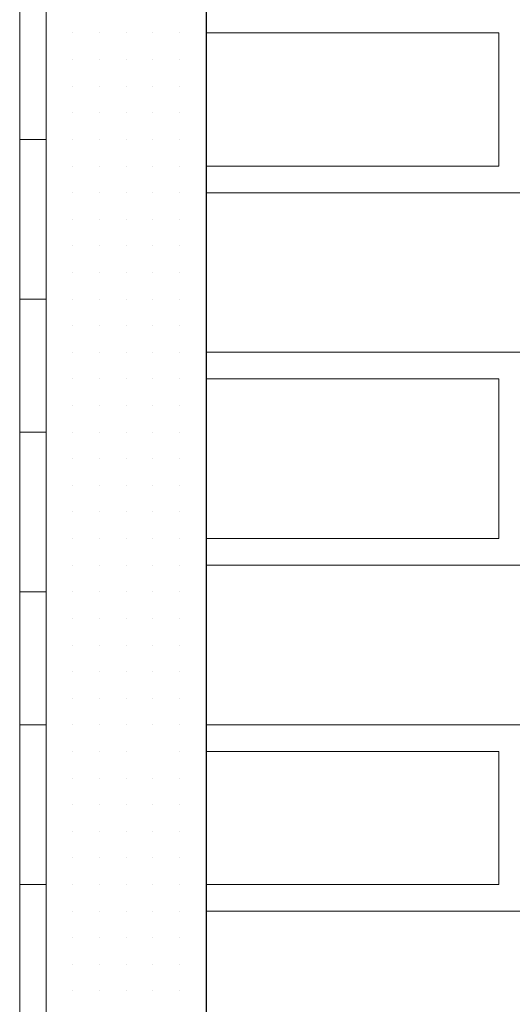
# Model space of a CAD drawing. Header units: metres. Extents: x 5.7 to 89.8, y 4 to 63.5.
# Tile 454 of 475: x 72.863 to 73.041, y 50.691 to 51.047. Entities that reach past the tile are written whole.
import ezdxf

# ---------------------------------------------------------------- set-up
doc = ezdxf.new("R2010")
doc.units = ezdxf.units.M
doc.header["$MEASUREMENT"] = 0
for name, color, linetype in [('PDF17_hatch-borshi', 7, 'Continuous'), ('PDF17_kaff', 7, 'Continuous'), ('PDF17_wall', 7, 'Continuous')]:
    doc.layers.add(name, color=color, linetype=linetype)

msp = doc.modelspace()

# ---------------------------------------------------------------- linework, layer by layer
at = {"layer": 'PDF17_hatch-borshi', "lineweight": 18}
for points in [[(72.87287, 51.04215), (72.87287, 51.04215)], [(72.8825, 51.04215), (72.8825, 51.04215)], [(72.8825, 51.04215), (72.8825, 51.04215)], [(72.89213, 51.04215), (72.89213, 51.04215)], [(72.89213, 51.04215), (72.89213, 51.04215)], [(72.89213, 51.04215), (72.89213, 51.04215)], [(72.89213, 51.04215), (72.89213, 51.04215)], [(72.89213, 51.04215), (72.89213, 51.04215)], [(72.90176, 51.04215), (72.90176, 51.04215)], [(72.90176, 51.04215), (72.90176, 51.04215)], [(72.90176, 51.04215), (72.90176, 51.04215)], [(72.90176, 51.04215), (72.90176, 51.04215)], [(72.91139, 51.04215), (72.91139, 51.04215)], [(72.91139, 51.04215), (72.91139, 51.04215)], [(72.91139, 51.04215), (72.91139, 51.04215)], [(72.91139, 51.04215), (72.91139, 51.04215)], [(72.92103, 51.04215), (72.92103, 51.04215)], [(72.92103, 51.04215), (72.92103, 51.04215)], [(72.92103, 51.04215), (72.92103, 51.04215)], [(72.92103, 51.04215), (72.92103, 51.04215)], [(72.92103, 51.04215), (72.92103, 51.04215)], [(72.93066, 51.04215), (72.93066, 51.04215)], [(72.93066, 51.04215), (72.93066, 51.04215)], [(72.93066, 50.99399), (73.0366, 50.99399), (73.0366, 51.04215), (72.93066, 51.04215)], [(72.98844, 51.04215), (72.98844, 51.04215)], [(72.8825, 51.03252), (72.8825, 51.03252)], [(72.8825, 51.03252), (72.8825, 51.03252)], [(72.8825, 51.03252), (72.8825, 51.03252)], [(72.89213, 51.03252), (72.89213, 51.03252)], [(72.89213, 51.03252), (72.89213, 51.03252)], [(72.90176, 51.03252), (72.90176, 51.03252)], [(72.90176, 51.03252), (72.90176, 51.03252)], [(72.90176, 51.03252), (72.90176, 51.03252)], [(72.91139, 51.03252), (72.91139, 51.03252)], [(72.91139, 51.03252), (72.91139, 51.03252)], [(72.91139, 51.03252), (72.91139, 51.03252)], [(72.91139, 51.03252), (72.91139, 51.03252)], [(72.92103, 51.03252), (72.92103, 51.03252)], [(72.92103, 51.03252), (72.92103, 51.03252)], [(72.92103, 51.03252), (72.92103, 51.03252)], [(72.92103, 51.03252), (72.92103, 51.03252)], [(72.93066, 51.03252), (72.93066, 51.03252)], [(72.93066, 51.03252), (72.93066, 51.03252)], [(72.93066, 51.03252), (72.93066, 51.03252)], [(73.0366, 51.03252), (73.0366, 51.03252)], [(73.0366, 51.03252), (73.0366, 51.03252)], [(72.8825, 51.02289), (72.8825, 51.02289)], [(72.8825, 51.02289), (72.8825, 51.02289)], [(72.8825, 51.02289), (72.8825, 51.02289)], [(72.89213, 51.02289), (72.89213, 51.02289)], [(72.89213, 51.02289), (72.89213, 51.02289)], [(72.89213, 51.02289), (72.89213, 51.02289)], [(72.89213, 51.02289), (72.89213, 51.02289)], [(72.90176, 51.02289), (72.90176, 51.02289)], [(72.90176, 51.02289), (72.90176, 51.02289)], [(72.90176, 51.02289), (72.90176, 51.02289)], [(72.91139, 51.02289), (72.91139, 51.02289)], [(72.91139, 51.02289), (72.91139, 51.02289)], [(72.91139, 51.02289), (72.91139, 51.02289)], [(72.91139, 51.02289), (72.91139, 51.02289)], [(72.92103, 51.02289), (72.92103, 51.02289)], [(72.92103, 51.02289), (72.92103, 51.02289)], [(72.93066, 51.02289), (72.93066, 51.02289)], [(72.93066, 51.02289), (72.93066, 51.02289)], [(72.8825, 51.01326), (72.8825, 51.01326)], [(72.8825, 51.01326), (72.8825, 51.01326)], [(72.8825, 51.01326), (72.8825, 51.01326)], [(72.8825, 51.01326), (72.8825, 51.01326)], [(72.8825, 51.01326), (72.8825, 51.01326)], [(72.89213, 51.01326), (72.89213, 51.01326)], [(72.89213, 51.01326), (72.89213, 51.01326)], [(72.89213, 51.01326), (72.89213, 51.01326)], [(72.89213, 51.01326), (72.89213, 51.01326)], [(72.90176, 51.01326), (72.90176, 51.01326)], [(72.90176, 51.01326), (72.90176, 51.01326)], [(72.90176, 51.01326), (72.90176, 51.01326)], [(72.90176, 51.01326), (72.90176, 51.01326)], [(72.90176, 51.01326), (72.90176, 51.01326)], [(72.91139, 51.01326), (72.91139, 51.01326)], [(72.91139, 51.01326), (72.91139, 51.01326)], [(72.91139, 51.01326), (72.91139, 51.01326)], [(72.91139, 51.01326), (72.91139, 51.01326)], [(72.92103, 51.01326), (72.92103, 51.01326)], [(72.92103, 51.01326), (72.92103, 51.01326)], [(72.92103, 51.01326), (72.92103, 51.01326)], [(72.92103, 51.01326), (72.92103, 51.01326)], [(72.93066, 51.01326), (72.93066, 51.01326)], [(72.93066, 51.01326), (72.93066, 51.01326)], [(72.93066, 51.01326), (72.93066, 51.01326)], [(72.93066, 51.01326), (72.93066, 51.01326)], [(73.0366, 51.01326), (73.0366, 51.01326)], [(72.87287, 51.00362), (72.87287, 51.00362)], [(72.8825, 51.00362), (72.8825, 51.00362)], [(72.89213, 51.00362), (72.89213, 51.00362)], [(72.89213, 51.00362), (72.89213, 51.00362)], [(72.89213, 51.00362), (72.89213, 51.00362)], [(72.90176, 51.00362), (72.90176, 51.00362)], [(72.90176, 51.00362), (72.90176, 51.00362)], [(72.90176, 51.00362), (72.90176, 51.00362)], [(72.91139, 51.00362), (72.91139, 51.00362)], [(72.91139, 51.00362), (72.91139, 51.00362)], [(72.91139, 51.00362), (72.91139, 51.00362)], [(72.91139, 51.00362), (72.91139, 51.00362)], [(72.92103, 51.00362), (72.92103, 51.00362)], [(72.92103, 51.00362), (72.92103, 51.00362)], [(72.92103, 51.00362), (72.92103, 51.00362)], [(72.92103, 51.00362), (72.92103, 51.00362)], [(72.93066, 51.00362), (72.93066, 51.00362)], [(72.93066, 51.00362), (72.93066, 51.00362)], [(72.87287, 50.99399), (72.87287, 50.99399)], [(72.8825, 50.99399), (72.8825, 50.99399)], [(72.8825, 50.99399), (72.8825, 50.99399)], [(72.8825, 50.99399), (72.8825, 50.99399)], [(72.8825, 50.99399), (72.8825, 50.99399)], [(72.89213, 50.99399), (72.89213, 50.99399)], [(72.89213, 50.99399), (72.89213, 50.99399)], [(72.89213, 50.99399), (72.89213, 50.99399)], [(72.90176, 50.99399), (72.90176, 50.99399)], [(72.90176, 50.99399), (72.90176, 50.99399)], [(72.90176, 50.99399), (72.90176, 50.99399)], [(72.90176, 50.99399), (72.90176, 50.99399)], [(72.91139, 50.99399), (72.91139, 50.99399)], [(72.91139, 50.99399), (72.91139, 50.99399)], [(72.91139, 50.99399), (72.91139, 50.99399)], [(72.92103, 50.99399), (72.92103, 50.99399)], [(72.92103, 50.99399), (72.92103, 50.99399)], [(72.92103, 50.99399), (72.92103, 50.99399)], [(72.93066, 50.99399), (72.93066, 50.99399)], [(72.93066, 50.99399), (72.93066, 50.99399)], [(72.93066, 50.99399), (72.93066, 50.99399)], [(72.94992, 50.99399), (72.94992, 50.99399)], [(72.97881, 50.99399), (72.97881, 50.99399)], [(73.0366, 50.99399), (73.0366, 50.99399)], [(72.87287, 50.98436), (72.87287, 50.98436)], [(72.8825, 50.98436), (72.8825, 50.98436)], [(72.8825, 50.98436), (72.8825, 50.98436)], [(72.89213, 50.98436), (72.89213, 50.98436)], [(72.89213, 50.98436), (72.89213, 50.98436)], [(72.89213, 50.98436), (72.89213, 50.98436)], [(72.89213, 50.98436), (72.89213, 50.98436)], [(72.90176, 50.98436), (72.90176, 50.98436)], [(72.90176, 50.98436), (72.90176, 50.98436)], [(72.90176, 50.98436), (72.90176, 50.98436)], [(72.90176, 50.98436), (72.90176, 50.98436)], [(72.90176, 50.98436), (72.90176, 50.98436)], [(72.91139, 50.98436), (72.91139, 50.98436)], [(72.91139, 50.98436), (72.91139, 50.98436)], [(72.91139, 50.98436), (72.91139, 50.98436)], [(72.92103, 50.98436), (72.92103, 50.98436)], [(72.92103, 50.98436), (72.92103, 50.98436)], [(72.92103, 50.98436), (72.92103, 50.98436)], [(72.92103, 50.98436), (72.92103, 50.98436)], [(72.93066, 50.98436), (72.93066, 50.98436)], [(73.16181, 50.98436), (72.93066, 50.98436)], [(72.94029, 50.98436), (72.94029, 50.98436)], [(72.94992, 50.98436), (72.94992, 50.98436)], [(72.94992, 50.98436), (72.94992, 50.98436)], [(72.96918, 50.98436), (72.96918, 50.98436)], [(72.97881, 50.98436), (72.97881, 50.98436)], [(72.98844, 50.98436), (72.98844, 50.98436)], [(72.98844, 50.98436), (72.98844, 50.98436)], [(72.99808, 50.98436), (72.99808, 50.98436)], [(73.00771, 50.98436), (73.00771, 50.98436)], [(73.00771, 50.98436), (73.00771, 50.98436)], [(73.00771, 50.98436), (73.00771, 50.98436)], [(73.01734, 50.98436), (73.01734, 50.98436)], [(73.01734, 50.98436), (73.01734, 50.98436)], [(73.02697, 50.98436), (73.02697, 50.98436)], [(73.0366, 50.98436), (73.0366, 50.98436)], [(73.0366, 50.98436), (73.0366, 50.98436)], [(73.0366, 50.98436), (73.0366, 50.98436)], [(72.8825, 50.97473), (72.8825, 50.97473)], [(72.8825, 50.97473), (72.8825, 50.97473)], [(72.8825, 50.97473), (72.8825, 50.97473)], [(72.89213, 50.97473), (72.89213, 50.97473)], [(72.89213, 50.97473), (72.89213, 50.97473)], [(72.89213, 50.97473), (72.89213, 50.97473)], [(72.89213, 50.97473), (72.89213, 50.97473)], [(72.90176, 50.97473), (72.90176, 50.97473)], [(72.90176, 50.97473), (72.90176, 50.97473)], [(72.90176, 50.97473), (72.90176, 50.97473)], [(72.90176, 50.97473), (72.90176, 50.97473)], [(72.91139, 50.97473), (72.91139, 50.97473)], [(72.91139, 50.97473), (72.91139, 50.97473)], [(72.91139, 50.97473), (72.91139, 50.97473)], [(72.91139, 50.97473), (72.91139, 50.97473)], [(72.92103, 50.97473), (72.92103, 50.97473)], [(72.92103, 50.97473), (72.92103, 50.97473)], [(72.92103, 50.97473), (72.92103, 50.97473)], [(72.93066, 50.97473), (72.93066, 50.97473)], [(72.93066, 50.97473), (72.93066, 50.97473)], [(72.93066, 50.97473), (72.93066, 50.97473)], [(72.8825, 50.9651), (72.8825, 50.9651)], [(72.8825, 50.9651), (72.8825, 50.9651)], [(72.8825, 50.9651), (72.8825, 50.9651)], [(72.89213, 50.9651), (72.89213, 50.9651)], [(72.89213, 50.9651), (72.89213, 50.9651)], [(72.89213, 50.9651), (72.89213, 50.9651)], [(72.89213, 50.9651), (72.89213, 50.9651)], [(72.90176, 50.9651), (72.90176, 50.9651)], [(72.90176, 50.9651), (72.90176, 50.9651)], [(72.91139, 50.9651), (72.91139, 50.9651)], [(72.91139, 50.9651), (72.91139, 50.9651)], [(72.91139, 50.9651), (72.91139, 50.9651)], [(72.92103, 50.9651), (72.92103, 50.9651)], [(72.92103, 50.9651), (72.92103, 50.9651)], [(72.93066, 50.9651), (72.93066, 50.9651)], [(72.93066, 50.9651), (72.93066, 50.9651)], [(72.93066, 50.9651), (72.93066, 50.9651)], [(72.8825, 50.95547), (72.8825, 50.95547)], [(72.8825, 50.95547), (72.8825, 50.95547)], [(72.8825, 50.95547), (72.8825, 50.95547)], [(72.8825, 50.95547), (72.8825, 50.95547)], [(72.89213, 50.95547), (72.89213, 50.95547)], [(72.89213, 50.95547), (72.89213, 50.95547)], [(72.90176, 50.95547), (72.90176, 50.95547)], [(72.90176, 50.95547), (72.90176, 50.95547)], [(72.90176, 50.95547), (72.90176, 50.95547)], [(72.90176, 50.95547), (72.90176, 50.95547)], [(72.91139, 50.95547), (72.91139, 50.95547)], [(72.91139, 50.95547), (72.91139, 50.95547)], [(72.91139, 50.95547), (72.91139, 50.95547)], [(72.92103, 50.95547), (72.92103, 50.95547)], [(72.92103, 50.95547), (72.92103, 50.95547)], [(72.92103, 50.95547), (72.92103, 50.95547)], [(72.92103, 50.95547), (72.92103, 50.95547)], [(72.93066, 50.95547), (72.93066, 50.95547)], [(72.93066, 50.95547), (72.93066, 50.95547)], [(72.8825, 50.94584), (72.8825, 50.94584)], [(72.8825, 50.94584), (72.8825, 50.94584)], [(72.8825, 50.94584), (72.8825, 50.94584)], [(72.89213, 50.94584), (72.89213, 50.94584)], [(72.89213, 50.94584), (72.89213, 50.94584)], [(72.89213, 50.94584), (72.89213, 50.94584)], [(72.89213, 50.94584), (72.89213, 50.94584)], [(72.89213, 50.94584), (72.89213, 50.94584)], [(72.90176, 50.94584), (72.90176, 50.94584)], [(72.90176, 50.94584), (72.90176, 50.94584)], [(72.90176, 50.94584), (72.90176, 50.94584)], [(72.91139, 50.94584), (72.91139, 50.94584)], [(72.91139, 50.94584), (72.91139, 50.94584)], [(72.91139, 50.94584), (72.91139, 50.94584)], [(72.91139, 50.94584), (72.91139, 50.94584)], [(72.92103, 50.94584), (72.92103, 50.94584)], [(72.92103, 50.94584), (72.92103, 50.94584)], [(72.92103, 50.94584), (72.92103, 50.94584)], [(72.92103, 50.94584), (72.92103, 50.94584)], [(72.93066, 50.94584), (72.93066, 50.94584)], [(72.93066, 50.94584), (72.93066, 50.94584)], [(72.87287, 50.93621), (72.87287, 50.93621)], [(72.8825, 50.93621), (72.8825, 50.93621)], [(72.8825, 50.93621), (72.8825, 50.93621)], [(72.8825, 50.93621), (72.8825, 50.93621)], [(72.8825, 50.93621), (72.8825, 50.93621)], [(72.89213, 50.93621), (72.89213, 50.93621)], [(72.89213, 50.93621), (72.89213, 50.93621)], [(72.90176, 50.93621), (72.90176, 50.93621)], [(72.90176, 50.93621), (72.90176, 50.93621)], [(72.91139, 50.93621), (72.91139, 50.93621)], [(72.91139, 50.93621), (72.91139, 50.93621)], [(72.92103, 50.93621), (72.92103, 50.93621)], [(72.92103, 50.93621), (72.92103, 50.93621)], [(72.92103, 50.93621), (72.92103, 50.93621)], [(72.93066, 50.93621), (72.93066, 50.93621)], [(72.93066, 50.93621), (72.93066, 50.93621)], [(72.93066, 50.93621), (72.93066, 50.93621)], [(72.93066, 50.93621), (72.93066, 50.93621)], [(72.8825, 50.92658), (72.8825, 50.92658)], [(72.8825, 50.92658), (72.8825, 50.92658)], [(72.8825, 50.92658), (72.8825, 50.92658)], [(72.89213, 50.92658), (72.89213, 50.92658)], [(72.89213, 50.92658), (72.89213, 50.92658)], [(72.89213, 50.92658), (72.89213, 50.92658)], [(72.89213, 50.92658), (72.89213, 50.92658)], [(72.90176, 50.92658), (72.90176, 50.92658)], [(72.90176, 50.92658), (72.90176, 50.92658)], [(72.90176, 50.92658), (72.90176, 50.92658)], [(72.90176, 50.92658), (72.90176, 50.92658)], [(72.91139, 50.92658), (72.91139, 50.92658)], [(72.91139, 50.92658), (72.91139, 50.92658)], [(72.91139, 50.92658), (72.91139, 50.92658)], [(72.91139, 50.92658), (72.91139, 50.92658)], [(72.92103, 50.92658), (72.92103, 50.92658)], [(72.92103, 50.92658), (72.92103, 50.92658)], [(72.92103, 50.92658), (72.92103, 50.92658)], [(72.92103, 50.92658), (72.92103, 50.92658)], [(72.93066, 50.92658), (72.93066, 50.92658)], [(73.16181, 50.92658), (72.93066, 50.92658)], [(72.94029, 50.92658), (72.94029, 50.92658)], [(72.94029, 50.92658), (72.94029, 50.92658)], [(72.94992, 50.92658), (72.94992, 50.92658)], [(72.95955, 50.92658), (72.95955, 50.92658)], [(72.97881, 50.92658), (72.97881, 50.92658)], [(72.98844, 50.92658), (72.98844, 50.92658)], [(73.00771, 50.92658), (73.00771, 50.92658)], [(73.01734, 50.92658), (73.01734, 50.92658)], [(73.02697, 50.92658), (73.02697, 50.92658)], [(73.0366, 50.92658), (73.0366, 50.92658)], [(72.87287, 50.91694), (72.87287, 50.91694)], [(72.87287, 50.91694), (72.87287, 50.91694)], [(72.8825, 50.91694), (72.8825, 50.91694)], [(72.8825, 50.91694), (72.8825, 50.91694)], [(72.8825, 50.91694), (72.8825, 50.91694)], [(72.8825, 50.91694), (72.8825, 50.91694)], [(72.89213, 50.91694), (72.89213, 50.91694)], [(72.89213, 50.91694), (72.89213, 50.91694)], [(72.89213, 50.91694), (72.89213, 50.91694)], [(72.90176, 50.91694), (72.90176, 50.91694)], [(72.90176, 50.91694), (72.90176, 50.91694)], [(72.90176, 50.91694), (72.90176, 50.91694)], [(72.91139, 50.91694), (72.91139, 50.91694)], [(72.91139, 50.91694), (72.91139, 50.91694)], [(72.91139, 50.91694), (72.91139, 50.91694)], [(72.92103, 50.91694), (72.92103, 50.91694)], [(72.92103, 50.91694), (72.92103, 50.91694)], [(72.93066, 50.91694), (72.93066, 50.91694)], [(72.93066, 50.91694), (72.93066, 50.91694)], [(72.93066, 50.91694), (72.93066, 50.91694)], [(72.93066, 50.91694), (72.93066, 50.91694)], [(72.93066, 50.85916), (73.0366, 50.85916), (73.0366, 50.91694), (72.93066, 50.91694)], [(72.93066, 50.91694), (72.93066, 50.91694)], [(72.95955, 50.91694), (72.95955, 50.91694)], [(72.98844, 50.91694), (72.98844, 50.91694)], [(72.98844, 50.91694), (72.98844, 50.91694)], [(72.99808, 50.91694), (72.99808, 50.91694)], [(73.00771, 50.91694), (73.00771, 50.91694)], [(73.01734, 50.91694), (73.01734, 50.91694)], [(73.01734, 50.91694), (73.01734, 50.91694)], [(73.01734, 50.91694), (73.01734, 50.91694)], [(73.0366, 50.91694), (73.0366, 50.91694)], [(73.0366, 50.91694), (73.0366, 50.91694)], [(72.8825, 50.90731), (72.8825, 50.90731)], [(72.8825, 50.90731), (72.8825, 50.90731)], [(72.89213, 50.90731), (72.89213, 50.90731)], [(72.89213, 50.90731), (72.89213, 50.90731)], [(72.89213, 50.90731), (72.89213, 50.90731)], [(72.90176, 50.90731), (72.90176, 50.90731)], [(72.90176, 50.90731), (72.90176, 50.90731)], [(72.90176, 50.90731), (72.90176, 50.90731)], [(72.91139, 50.90731), (72.91139, 50.90731)], [(72.91139, 50.90731), (72.91139, 50.90731)], [(72.91139, 50.90731), (72.91139, 50.90731)], [(72.91139, 50.90731), (72.91139, 50.90731)], [(72.91139, 50.90731), (72.91139, 50.90731)], [(72.92103, 50.90731), (72.92103, 50.90731)], [(72.92103, 50.90731), (72.92103, 50.90731)], [(72.92103, 50.90731), (72.92103, 50.90731)], [(72.93066, 50.90731), (72.93066, 50.90731)], [(72.93066, 50.90731), (72.93066, 50.90731)], [(72.8825, 50.89768), (72.8825, 50.89768)], [(72.8825, 50.89768), (72.8825, 50.89768)], [(72.8825, 50.89768), (72.8825, 50.89768)], [(72.8825, 50.89768), (72.8825, 50.89768)], [(72.89213, 50.89768), (72.89213, 50.89768)], [(72.89213, 50.89768), (72.89213, 50.89768)], [(72.89213, 50.89768), (72.89213, 50.89768)], [(72.90176, 50.89768), (72.90176, 50.89768)], [(72.90176, 50.89768), (72.90176, 50.89768)], [(72.90176, 50.89768), (72.90176, 50.89768)], [(72.90176, 50.89768), (72.90176, 50.89768)], [(72.91139, 50.89768), (72.91139, 50.89768)], [(72.91139, 50.89768), (72.91139, 50.89768)], [(72.91139, 50.89768), (72.91139, 50.89768)], [(72.92103, 50.89768), (72.92103, 50.89768)], [(72.92103, 50.89768), (72.92103, 50.89768)], [(72.92103, 50.89768), (72.92103, 50.89768)], [(72.93066, 50.89768), (72.93066, 50.89768)], [(72.93066, 50.89768), (72.93066, 50.89768)], [(73.0366, 50.89768), (73.0366, 50.89768)], [(73.0366, 50.89768), (73.0366, 50.89768)], [(72.8825, 50.88805), (72.8825, 50.88805)], [(72.8825, 50.88805), (72.8825, 50.88805)], [(72.8825, 50.88805), (72.8825, 50.88805)], [(72.89213, 50.88805), (72.89213, 50.88805)], [(72.89213, 50.88805), (72.89213, 50.88805)], [(72.89213, 50.88805), (72.89213, 50.88805)], [(72.89213, 50.88805), (72.89213, 50.88805)], [(72.90176, 50.88805), (72.90176, 50.88805)], [(72.90176, 50.88805), (72.90176, 50.88805)], [(72.90176, 50.88805), (72.90176, 50.88805)], [(72.91139, 50.88805), (72.91139, 50.88805)], [(72.91139, 50.88805), (72.91139, 50.88805)], [(72.91139, 50.88805), (72.91139, 50.88805)], [(72.92103, 50.88805), (72.92103, 50.88805)], [(72.92103, 50.88805), (72.92103, 50.88805)], [(72.92103, 50.88805), (72.92103, 50.88805)], [(72.92103, 50.88805), (72.92103, 50.88805)], [(72.93066, 50.88805), (72.93066, 50.88805)], [(73.0366, 50.88805), (73.0366, 50.88805)], [(72.8825, 50.87842), (72.8825, 50.87842)], [(72.8825, 50.87842), (72.8825, 50.87842)], [(72.8825, 50.87842), (72.8825, 50.87842)], [(72.89213, 50.87842), (72.89213, 50.87842)], [(72.89213, 50.87842), (72.89213, 50.87842)], [(72.89213, 50.87842), (72.89213, 50.87842)], [(72.90176, 50.87842), (72.90176, 50.87842)], [(72.90176, 50.87842), (72.90176, 50.87842)], [(72.90176, 50.87842), (72.90176, 50.87842)], [(72.91139, 50.87842), (72.91139, 50.87842)], [(72.91139, 50.87842), (72.91139, 50.87842)], [(72.91139, 50.87842), (72.91139, 50.87842)], [(72.91139, 50.87842), (72.91139, 50.87842)], [(72.92103, 50.87842), (72.92103, 50.87842)], [(72.92103, 50.87842), (72.92103, 50.87842)], [(72.92103, 50.87842), (72.92103, 50.87842)], [(72.92103, 50.87842), (72.92103, 50.87842)], [(72.93066, 50.87842), (72.93066, 50.87842)], [(72.93066, 50.87842), (72.93066, 50.87842)], [(72.93066, 50.87842), (72.93066, 50.87842)], [(72.8825, 50.86879), (72.8825, 50.86879)], [(72.8825, 50.86879), (72.8825, 50.86879)], [(72.8825, 50.86879), (72.8825, 50.86879)], [(72.89213, 50.86879), (72.89213, 50.86879)], [(72.89213, 50.86879), (72.89213, 50.86879)], [(72.89213, 50.86879), (72.89213, 50.86879)], [(72.90176, 50.86879), (72.90176, 50.86879)], [(72.90176, 50.86879), (72.90176, 50.86879)], [(72.90176, 50.86879), (72.90176, 50.86879)], [(72.91139, 50.86879), (72.91139, 50.86879)], [(72.91139, 50.86879), (72.91139, 50.86879)], [(72.92103, 50.86879), (72.92103, 50.86879)], [(72.92103, 50.86879), (72.92103, 50.86879)], [(72.92103, 50.86879), (72.92103, 50.86879)], [(73.0366, 50.86879), (73.0366, 50.86879)], [(72.87287, 50.85916), (72.87287, 50.85916)], [(72.8825, 50.85916), (72.8825, 50.85916)], [(72.8825, 50.85916), (72.8825, 50.85916)], [(72.8825, 50.85916), (72.8825, 50.85916)], [(72.8825, 50.85916), (72.8825, 50.85916)], [(72.89213, 50.85916), (72.89213, 50.85916)], [(72.89213, 50.85916), (72.89213, 50.85916)], [(72.89213, 50.85916), (72.89213, 50.85916)], [(72.89213, 50.85916), (72.89213, 50.85916)], [(72.90176, 50.85916), (72.90176, 50.85916)], [(72.90176, 50.85916), (72.90176, 50.85916)], [(72.90176, 50.85916), (72.90176, 50.85916)], [(72.91139, 50.85916), (72.91139, 50.85916)], [(72.91139, 50.85916), (72.91139, 50.85916)], [(72.91139, 50.85916), (72.91139, 50.85916)], [(72.91139, 50.85916), (72.91139, 50.85916)], [(72.92103, 50.85916), (72.92103, 50.85916)], [(72.92103, 50.85916), (72.92103, 50.85916)], [(72.92103, 50.85916), (72.92103, 50.85916)], [(72.92103, 50.85916), (72.92103, 50.85916)], [(72.93066, 50.85916), (72.93066, 50.85916)], [(72.93066, 50.85916), (72.93066, 50.85916)], [(72.93066, 50.85916), (72.93066, 50.85916)], [(72.94029, 50.85916), (72.94029, 50.85916)], [(72.94992, 50.85916), (72.94992, 50.85916)], [(72.96918, 50.85916), (72.96918, 50.85916)], [(72.97881, 50.85916), (72.97881, 50.85916)], [(72.98844, 50.85916), (72.98844, 50.85916)], [(73.00771, 50.85916), (73.00771, 50.85916)], [(73.00771, 50.85916), (73.00771, 50.85916)], [(73.01734, 50.85916), (73.01734, 50.85916)], [(73.0366, 50.85916), (73.0366, 50.85916)], [(73.0366, 50.85916), (73.0366, 50.85916)], [(73.0366, 50.85916), (73.0366, 50.85916)], [(72.8825, 50.84953), (72.8825, 50.84953)], [(72.8825, 50.84953), (72.8825, 50.84953)], [(72.89213, 50.84953), (72.89213, 50.84953)], [(72.89213, 50.84953), (72.89213, 50.84953)], [(72.89213, 50.84953), (72.89213, 50.84953)], [(72.89213, 50.84953), (72.89213, 50.84953)], [(72.90176, 50.84953), (72.90176, 50.84953)], [(72.90176, 50.84953), (72.90176, 50.84953)], [(72.90176, 50.84953), (72.90176, 50.84953)], [(72.91139, 50.84953), (72.91139, 50.84953)], [(72.91139, 50.84953), (72.91139, 50.84953)], [(72.91139, 50.84953), (72.91139, 50.84953)], [(72.91139, 50.84953), (72.91139, 50.84953)], [(72.92103, 50.84953), (72.92103, 50.84953)], [(72.92103, 50.84953), (72.92103, 50.84953)], [(72.92103, 50.84953), (72.92103, 50.84953)], [(72.92103, 50.84953), (72.92103, 50.84953)], [(72.93066, 50.84953), (72.93066, 50.84953)], [(72.93066, 50.84953), (73.16181, 50.84953)], [(72.94992, 50.84953), (72.94992, 50.84953)], [(72.94992, 50.84953), (72.94992, 50.84953)], [(72.97881, 50.84953), (72.97881, 50.84953)], [(72.98844, 50.84953), (72.98844, 50.84953)], [(72.99808, 50.84953), (72.99808, 50.84953)], [(73.00771, 50.84953), (73.00771, 50.84953)], [(73.01734, 50.84953), (73.01734, 50.84953)], [(73.02697, 50.84953), (73.02697, 50.84953)], [(72.87287, 50.83989), (72.87287, 50.83989)], [(72.8825, 50.83989), (72.8825, 50.83989)], [(72.8825, 50.83989), (72.8825, 50.83989)], [(72.8825, 50.83989), (72.8825, 50.83989)], [(72.8825, 50.83989), (72.8825, 50.83989)], [(72.89213, 50.83989), (72.89213, 50.83989)], [(72.89213, 50.83989), (72.89213, 50.83989)], [(72.89213, 50.83989), (72.89213, 50.83989)], [(72.90176, 50.83989), (72.90176, 50.83989)], [(72.90176, 50.83989), (72.90176, 50.83989)], [(72.90176, 50.83989), (72.90176, 50.83989)], [(72.91139, 50.83989), (72.91139, 50.83989)], [(72.91139, 50.83989), (72.91139, 50.83989)], [(72.92103, 50.83989), (72.92103, 50.83989)], [(72.92103, 50.83989), (72.92103, 50.83989)], [(72.92103, 50.83989), (72.92103, 50.83989)], [(72.92103, 50.83989), (72.92103, 50.83989)], [(72.93066, 50.83989), (72.93066, 50.83989)], [(72.93066, 50.83989), (72.93066, 50.83989)], [(72.93066, 50.83989), (72.93066, 50.83989)], [(72.8825, 50.83026), (72.8825, 50.83026)], [(72.8825, 50.83026), (72.8825, 50.83026)], [(72.8825, 50.83026), (72.8825, 50.83026)], [(72.89213, 50.83026), (72.89213, 50.83026)], [(72.89213, 50.83026), (72.89213, 50.83026)], [(72.89213, 50.83026), (72.89213, 50.83026)], [(72.89213, 50.83026), (72.89213, 50.83026)], [(72.90176, 50.83026), (72.90176, 50.83026)], [(72.90176, 50.83026), (72.90176, 50.83026)], [(72.90176, 50.83026), (72.90176, 50.83026)], [(72.91139, 50.83026), (72.91139, 50.83026)], [(72.91139, 50.83026), (72.91139, 50.83026)], [(72.91139, 50.83026), (72.91139, 50.83026)], [(72.91139, 50.83026), (72.91139, 50.83026)], [(72.92103, 50.83026), (72.92103, 50.83026)], [(72.92103, 50.83026), (72.92103, 50.83026)], [(72.92103, 50.83026), (72.92103, 50.83026)], [(72.92103, 50.83026), (72.92103, 50.83026)], [(72.92103, 50.83026), (72.92103, 50.83026)], [(72.93066, 50.83026), (72.93066, 50.83026)], [(72.93066, 50.83026), (72.93066, 50.83026)], [(72.8825, 50.82063), (72.8825, 50.82063)], [(72.8825, 50.82063), (72.8825, 50.82063)], [(72.8825, 50.82063), (72.8825, 50.82063)], [(72.89213, 50.82063), (72.89213, 50.82063)], [(72.89213, 50.82063), (72.89213, 50.82063)], [(72.89213, 50.82063), (72.89213, 50.82063)], [(72.89213, 50.82063), (72.89213, 50.82063)], [(72.90176, 50.82063), (72.90176, 50.82063)], [(72.90176, 50.82063), (72.90176, 50.82063)], [(72.90176, 50.82063), (72.90176, 50.82063)], [(72.91139, 50.82063), (72.91139, 50.82063)], [(72.91139, 50.82063), (72.91139, 50.82063)], [(72.91139, 50.82063), (72.91139, 50.82063)], [(72.92103, 50.82063), (72.92103, 50.82063)], [(72.92103, 50.82063), (72.92103, 50.82063)], [(72.92103, 50.82063), (72.92103, 50.82063)], [(72.92103, 50.82063), (72.92103, 50.82063)], [(72.92103, 50.82063), (72.92103, 50.82063)], [(72.93066, 50.82063), (72.93066, 50.82063)], [(72.93066, 50.82063), (72.93066, 50.82063)], [(72.8825, 50.811), (72.8825, 50.811)], [(72.8825, 50.811), (72.8825, 50.811)], [(72.8825, 50.811), (72.8825, 50.811)], [(72.8825, 50.811), (72.8825, 50.811)], [(72.89213, 50.811), (72.89213, 50.811)], [(72.89213, 50.811), (72.89213, 50.811)], [(72.89213, 50.811), (72.89213, 50.811)], [(72.90176, 50.811), (72.90176, 50.811)], [(72.90176, 50.811), (72.90176, 50.811)], [(72.90176, 50.811), (72.90176, 50.811)], [(72.91139, 50.811), (72.91139, 50.811)], [(72.91139, 50.811), (72.91139, 50.811)], [(72.91139, 50.811), (72.91139, 50.811)], [(72.92103, 50.811), (72.92103, 50.811)], [(72.92103, 50.811), (72.92103, 50.811)], [(72.92103, 50.811), (72.92103, 50.811)], [(72.93066, 50.811), (72.93066, 50.811)], [(72.93066, 50.811), (72.93066, 50.811)], [(72.93066, 50.811), (72.93066, 50.811)], [(72.93066, 50.811), (72.93066, 50.811)], [(72.87287, 50.80137), (72.87287, 50.80137)], [(72.87287, 50.80137), (72.87287, 50.80137)], [(72.8825, 50.80137), (72.8825, 50.80137)], [(72.8825, 50.80137), (72.8825, 50.80137)], [(72.8825, 50.80137), (72.8825, 50.80137)], [(72.89213, 50.80137), (72.89213, 50.80137)], [(72.89213, 50.80137), (72.89213, 50.80137)], [(72.89213, 50.80137), (72.89213, 50.80137)], [(72.89213, 50.80137), (72.89213, 50.80137)], [(72.90176, 50.80137), (72.90176, 50.80137)], [(72.90176, 50.80137), (72.90176, 50.80137)], [(72.90176, 50.80137), (72.90176, 50.80137)], [(72.90176, 50.80137), (72.90176, 50.80137)], [(72.91139, 50.80137), (72.91139, 50.80137)], [(72.91139, 50.80137), (72.91139, 50.80137)], [(72.92103, 50.80137), (72.92103, 50.80137)], [(72.92103, 50.80137), (72.92103, 50.80137)], [(72.92103, 50.80137), (72.92103, 50.80137)], [(72.93066, 50.80137), (72.93066, 50.80137)], [(72.87287, 50.79174), (72.87287, 50.79174)], [(72.8825, 50.79174), (72.8825, 50.79174)], [(72.8825, 50.79174), (72.8825, 50.79174)], [(72.8825, 50.79174), (72.8825, 50.79174)], [(72.89213, 50.79174), (72.89213, 50.79174)], [(72.89213, 50.79174), (72.89213, 50.79174)], [(72.89213, 50.79174), (72.89213, 50.79174)], [(72.89213, 50.79174), (72.89213, 50.79174)], [(72.90176, 50.79174), (72.90176, 50.79174)], [(72.90176, 50.79174), (72.90176, 50.79174)], [(72.90176, 50.79174), (72.90176, 50.79174)], [(72.91139, 50.79174), (72.91139, 50.79174)], [(72.91139, 50.79174), (72.91139, 50.79174)], [(72.91139, 50.79174), (72.91139, 50.79174)], [(72.91139, 50.79174), (72.91139, 50.79174)], [(72.91139, 50.79174), (72.91139, 50.79174)], [(72.92103, 50.79174), (72.92103, 50.79174)], [(72.92103, 50.79174), (72.92103, 50.79174)], [(72.92103, 50.79174), (72.92103, 50.79174)], [(72.93066, 50.79174), (72.93066, 50.79174)], [(72.93066, 50.79174), (72.93066, 50.79174)], [(72.93066, 50.79174), (72.93066, 50.79174)], [(72.93066, 50.79174), (72.93066, 50.79174)], [(73.16181, 50.79174), (72.93066, 50.79174)], [(72.93066, 50.79174), (72.93066, 50.79174)], [(72.94029, 50.79174), (72.94029, 50.79174)], [(72.94029, 50.79174), (72.94029, 50.79174)], [(72.94992, 50.79174), (72.94992, 50.79174)], [(72.95955, 50.79174), (72.95955, 50.79174)], [(72.95955, 50.79174), (72.95955, 50.79174)], [(72.97881, 50.79174), (72.97881, 50.79174)], [(72.98844, 50.79174), (72.98844, 50.79174)], [(72.98844, 50.79174), (72.98844, 50.79174)], [(72.99808, 50.79174), (72.99808, 50.79174)], [(73.00771, 50.79174), (73.00771, 50.79174)], [(73.00771, 50.79174), (73.00771, 50.79174)], [(73.01734, 50.79174), (73.01734, 50.79174)], [(73.01734, 50.79174), (73.01734, 50.79174)], [(73.01734, 50.79174), (73.01734, 50.79174)], [(73.02697, 50.79174), (73.02697, 50.79174)], [(73.0366, 50.79174), (73.0366, 50.79174)], [(73.0366, 50.79174), (73.0366, 50.79174)], [(72.8825, 50.78211), (72.8825, 50.78211)], [(72.8825, 50.78211), (72.8825, 50.78211)], [(72.8825, 50.78211), (72.8825, 50.78211)], [(72.89213, 50.78211), (72.89213, 50.78211)], [(72.89213, 50.78211), (72.89213, 50.78211)], [(72.89213, 50.78211), (72.89213, 50.78211)], [(72.90176, 50.78211), (72.90176, 50.78211)], [(72.90176, 50.78211), (72.90176, 50.78211)], [(72.90176, 50.78211), (72.90176, 50.78211)], [(72.92103, 50.78211), (72.92103, 50.78211)], [(72.92103, 50.78211), (72.92103, 50.78211)], [(72.92103, 50.78211), (72.92103, 50.78211)], [(72.92103, 50.78211), (72.92103, 50.78211)], [(72.93066, 50.73395), (73.0366, 50.73395), (73.0366, 50.78211), (72.93066, 50.78211)], [(72.98844, 50.78211), (72.98844, 50.78211)], [(72.8825, 50.77248), (72.8825, 50.77248)], [(72.8825, 50.77248), (72.8825, 50.77248)], [(72.8825, 50.77248), (72.8825, 50.77248)], [(72.8825, 50.77248), (72.8825, 50.77248)], [(72.89213, 50.77248), (72.89213, 50.77248)], [(72.89213, 50.77248), (72.89213, 50.77248)], [(72.89213, 50.77248), (72.89213, 50.77248)], [(72.89213, 50.77248), (72.89213, 50.77248)], [(72.90176, 50.77248), (72.90176, 50.77248)], [(72.90176, 50.77248), (72.90176, 50.77248)], [(72.90176, 50.77248), (72.90176, 50.77248)], [(72.90176, 50.77248), (72.90176, 50.77248)], [(72.91139, 50.77248), (72.91139, 50.77248)], [(72.91139, 50.77248), (72.91139, 50.77248)], [(72.91139, 50.77248), (72.91139, 50.77248)], [(72.91139, 50.77248), (72.91139, 50.77248)], [(72.91139, 50.77248), (72.91139, 50.77248)], [(72.92103, 50.77248), (72.92103, 50.77248)], [(72.92103, 50.77248), (72.92103, 50.77248)], [(72.93066, 50.77248), (72.93066, 50.77248)], [(72.93066, 50.77248), (72.93066, 50.77248)], [(73.0366, 50.77248), (73.0366, 50.77248)], [(73.0366, 50.77248), (73.0366, 50.77248)], [(72.8825, 50.76284), (72.8825, 50.76284)], [(72.8825, 50.76284), (72.8825, 50.76284)], [(72.8825, 50.76284), (72.8825, 50.76284)], [(72.8825, 50.76284), (72.8825, 50.76284)], [(72.89213, 50.76284), (72.89213, 50.76284)], [(72.89213, 50.76284), (72.89213, 50.76284)], [(72.89213, 50.76284), (72.89213, 50.76284)], [(72.89213, 50.76284), (72.89213, 50.76284)], [(72.90176, 50.76284), (72.90176, 50.76284)], [(72.90176, 50.76284), (72.90176, 50.76284)], [(72.90176, 50.76284), (72.90176, 50.76284)], [(72.90176, 50.76284), (72.90176, 50.76284)], [(72.90176, 50.76284), (72.90176, 50.76284)], [(72.91139, 50.76284), (72.91139, 50.76284)], [(72.91139, 50.76284), (72.91139, 50.76284)], [(72.91139, 50.76284), (72.91139, 50.76284)], [(72.92103, 50.76284), (72.92103, 50.76284)], [(72.92103, 50.76284), (72.92103, 50.76284)], [(72.92103, 50.76284), (72.92103, 50.76284)], [(72.92103, 50.76284), (72.92103, 50.76284)], [(72.93066, 50.76284), (72.93066, 50.76284)], [(72.93066, 50.76284), (72.93066, 50.76284)], [(72.93066, 50.76284), (72.93066, 50.76284)], [(72.8825, 50.75321), (72.8825, 50.75321)], [(72.8825, 50.75321), (72.8825, 50.75321)], [(72.8825, 50.75321), (72.8825, 50.75321)], [(72.89213, 50.75321), (72.89213, 50.75321)], [(72.89213, 50.75321), (72.89213, 50.75321)], [(72.89213, 50.75321), (72.89213, 50.75321)], [(72.90176, 50.75321), (72.90176, 50.75321)], [(72.90176, 50.75321), (72.90176, 50.75321)], [(72.90176, 50.75321), (72.90176, 50.75321)], [(72.90176, 50.75321), (72.90176, 50.75321)], [(72.91139, 50.75321), (72.91139, 50.75321)], [(72.91139, 50.75321), (72.91139, 50.75321)], [(72.91139, 50.75321), (72.91139, 50.75321)], [(72.91139, 50.75321), (72.91139, 50.75321)], [(72.92103, 50.75321), (72.92103, 50.75321)], [(72.92103, 50.75321), (72.92103, 50.75321)], [(72.93066, 50.75321), (72.93066, 50.75321)], [(72.93066, 50.75321), (72.93066, 50.75321)], [(72.93066, 50.75321), (72.93066, 50.75321)], [(72.93066, 50.75321), (72.93066, 50.75321)], [(73.0366, 50.75321), (73.0366, 50.75321)], [(72.8825, 50.74358), (72.8825, 50.74358)], [(72.8825, 50.74358), (72.8825, 50.74358)], [(72.8825, 50.74358), (72.8825, 50.74358)], [(72.8825, 50.74358), (72.8825, 50.74358)], [(72.89213, 50.74358), (72.89213, 50.74358)], [(72.89213, 50.74358), (72.89213, 50.74358)], [(72.89213, 50.74358), (72.89213, 50.74358)], [(72.89213, 50.74358), (72.89213, 50.74358)], [(72.90176, 50.74358), (72.90176, 50.74358)], [(72.90176, 50.74358), (72.90176, 50.74358)], [(72.90176, 50.74358), (72.90176, 50.74358)], [(72.90176, 50.74358), (72.90176, 50.74358)], [(72.90176, 50.74358), (72.90176, 50.74358)], [(72.91139, 50.74358), (72.91139, 50.74358)], [(72.92103, 50.74358), (72.92103, 50.74358)], [(72.92103, 50.74358), (72.92103, 50.74358)], [(72.92103, 50.74358), (72.92103, 50.74358)], [(72.92103, 50.74358), (72.92103, 50.74358)], [(72.93066, 50.74358), (72.93066, 50.74358)], [(72.8825, 50.73395), (72.8825, 50.73395)], [(72.8825, 50.73395), (72.8825, 50.73395)], [(72.8825, 50.73395), (72.8825, 50.73395)], [(72.89213, 50.73395), (72.89213, 50.73395)], [(72.89213, 50.73395), (72.89213, 50.73395)], [(72.89213, 50.73395), (72.89213, 50.73395)], [(72.89213, 50.73395), (72.89213, 50.73395)], [(72.90176, 50.73395), (72.90176, 50.73395)], [(72.90176, 50.73395), (72.90176, 50.73395)], [(72.91139, 50.73395), (72.91139, 50.73395)], [(72.91139, 50.73395), (72.91139, 50.73395)], [(72.91139, 50.73395), (72.91139, 50.73395)], [(72.91139, 50.73395), (72.91139, 50.73395)], [(72.92103, 50.73395), (72.92103, 50.73395)], [(72.92103, 50.73395), (72.92103, 50.73395)], [(72.93066, 50.73395), (72.93066, 50.73395)], [(72.93066, 50.73395), (72.93066, 50.73395)], [(72.93066, 50.73395), (72.93066, 50.73395)], [(72.94992, 50.73395), (72.94992, 50.73395)], [(72.97881, 50.73395), (72.97881, 50.73395)], [(73.01734, 50.73395), (73.01734, 50.73395)], [(73.0366, 50.73395), (73.0366, 50.73395)], [(72.8825, 50.72432), (72.8825, 50.72432)], [(72.8825, 50.72432), (72.8825, 50.72432)], [(72.8825, 50.72432), (72.8825, 50.72432)], [(72.89213, 50.72432), (72.89213, 50.72432)], [(72.89213, 50.72432), (72.89213, 50.72432)], [(72.89213, 50.72432), (72.89213, 50.72432)], [(72.90176, 50.72432), (72.90176, 50.72432)], [(72.90176, 50.72432), (72.90176, 50.72432)], [(72.90176, 50.72432), (72.90176, 50.72432)], [(72.90176, 50.72432), (72.90176, 50.72432)], [(72.90176, 50.72432), (72.90176, 50.72432)], [(72.91139, 50.72432), (72.91139, 50.72432)], [(72.91139, 50.72432), (72.91139, 50.72432)], [(72.91139, 50.72432), (72.91139, 50.72432)], [(72.92103, 50.72432), (72.92103, 50.72432)], [(72.92103, 50.72432), (72.92103, 50.72432)], [(72.92103, 50.72432), (72.92103, 50.72432)], [(72.92103, 50.72432), (72.92103, 50.72432)], [(72.93066, 50.72432), (72.93066, 50.72432)], [(72.93066, 50.72432), (72.93066, 50.72432)], [(73.16181, 50.72432), (72.93066, 50.72432)], [(72.94029, 50.72432), (72.94029, 50.72432)], [(72.94992, 50.72432), (72.94992, 50.72432)], [(72.94992, 50.72432), (72.94992, 50.72432)], [(72.96918, 50.72432), (72.96918, 50.72432)], [(72.97881, 50.72432), (72.97881, 50.72432)], [(72.98844, 50.72432), (72.98844, 50.72432)], [(72.98844, 50.72432), (72.98844, 50.72432)], [(72.99808, 50.72432), (72.99808, 50.72432)], [(73.00771, 50.72432), (73.00771, 50.72432)], [(73.00771, 50.72432), (73.00771, 50.72432)], [(73.00771, 50.72432), (73.00771, 50.72432)], [(73.01734, 50.72432), (73.01734, 50.72432)], [(73.01734, 50.72432), (73.01734, 50.72432)], [(73.02697, 50.72432), (73.02697, 50.72432)], [(73.0366, 50.72432), (73.0366, 50.72432)], [(73.0366, 50.72432), (73.0366, 50.72432)], [(73.0366, 50.72432), (73.0366, 50.72432)], [(72.87287, 50.71469), (72.87287, 50.71469)], [(72.8825, 50.71469), (72.8825, 50.71469)], [(72.8825, 50.71469), (72.8825, 50.71469)], [(72.8825, 50.71469), (72.8825, 50.71469)], [(72.8825, 50.71469), (72.8825, 50.71469)], [(72.89213, 50.71469), (72.89213, 50.71469)], [(72.89213, 50.71469), (72.89213, 50.71469)], [(72.89213, 50.71469), (72.89213, 50.71469)], [(72.90176, 50.71469), (72.90176, 50.71469)], [(72.91139, 50.71469), (72.91139, 50.71469)], [(72.91139, 50.71469), (72.91139, 50.71469)], [(72.91139, 50.71469), (72.91139, 50.71469)], [(72.91139, 50.71469), (72.91139, 50.71469)], [(72.92103, 50.71469), (72.92103, 50.71469)], [(72.93066, 50.71469), (72.93066, 50.71469)], [(72.93066, 50.71469), (72.93066, 50.71469)], [(72.93066, 50.71469), (72.93066, 50.71469)], [(72.93066, 50.71469), (72.93066, 50.71469)], [(72.8825, 50.70506), (72.8825, 50.70506)], [(72.8825, 50.70506), (72.8825, 50.70506)], [(72.8825, 50.70506), (72.8825, 50.70506)], [(72.8825, 50.70506), (72.8825, 50.70506)], [(72.8825, 50.70506), (72.8825, 50.70506)], [(72.8825, 50.70506), (72.8825, 50.70506)], [(72.89213, 50.70506), (72.89213, 50.70506)], [(72.89213, 50.70506), (72.89213, 50.70506)], [(72.89213, 50.70506), (72.89213, 50.70506)], [(72.90176, 50.70506), (72.90176, 50.70506)], [(72.90176, 50.70506), (72.90176, 50.70506)], [(72.90176, 50.70506), (72.90176, 50.70506)], [(72.90176, 50.70506), (72.90176, 50.70506)], [(72.91139, 50.70506), (72.91139, 50.70506)], [(72.91139, 50.70506), (72.91139, 50.70506)], [(72.91139, 50.70506), (72.91139, 50.70506)], [(72.91139, 50.70506), (72.91139, 50.70506)], [(72.92103, 50.70506), (72.92103, 50.70506)], [(72.92103, 50.70506), (72.92103, 50.70506)], [(72.92103, 50.70506), (72.92103, 50.70506)], [(72.92103, 50.70506), (72.92103, 50.70506)], [(72.93066, 50.70506), (72.93066, 50.70506)], [(72.93066, 50.70506), (72.93066, 50.70506)], [(72.93066, 50.70506), (72.93066, 50.70506)], [(72.8825, 50.69543), (72.8825, 50.69543)], [(72.8825, 50.69543), (72.8825, 50.69543)], [(72.8825, 50.69543), (72.8825, 50.69543)], [(72.8825, 50.69543), (72.8825, 50.69543)], [(72.89213, 50.69543), (72.89213, 50.69543)], [(72.89213, 50.69543), (72.89213, 50.69543)], [(72.89213, 50.69543), (72.89213, 50.69543)], [(72.89213, 50.69543), (72.89213, 50.69543)], [(72.90176, 50.69543), (72.90176, 50.69543)], [(72.90176, 50.69543), (72.90176, 50.69543)], [(72.90176, 50.69543), (72.90176, 50.69543)], [(72.91139, 50.69543), (72.91139, 50.69543)], [(72.91139, 50.69543), (72.91139, 50.69543)], [(72.91139, 50.69543), (72.91139, 50.69543)], [(72.91139, 50.69543), (72.91139, 50.69543)], [(72.91139, 50.69543), (72.91139, 50.69543)], [(72.91139, 50.69543), (72.91139, 50.69543)], [(72.92103, 50.69543), (72.92103, 50.69543)], [(72.92103, 50.69543), (72.92103, 50.69543)], [(72.92103, 50.69543), (72.92103, 50.69543)], [(72.93066, 50.69543), (72.93066, 50.69543)], [(72.93066, 50.69543), (72.93066, 50.69543)]]:
    msp.add_lwpolyline(points, dxfattribs=at)
at = {"layer": 'PDF17_kaff', "lineweight": 20}
msp.add_lwpolyline([(72.90658, 52.06306, 0.394552), (72.87287, 52.03416), (72.87287, 49.92493), (72.86324, 49.92493), (72.86324, 52.03416)], format="xyb", dxfattribs=at)
for points in [[(72.87287, 51.00362), (72.86324, 51.00362)], [(72.86324, 50.94584), (72.87287, 50.94584)], [(72.87287, 50.89768), (72.86324, 50.89768)], [(72.86324, 50.83989), (72.87287, 50.83989)], [(72.87287, 50.79174), (72.86324, 50.79174)], [(72.87287, 50.73395), (72.86324, 50.73395)]]:
    msp.add_lwpolyline(points, dxfattribs=at)
at = {"layer": 'PDF17_wall', "lineweight": 25}
msp.add_lwpolyline([(73.16181, 49.42411), (73.16181, 49.75157), (73.16181, 52.00527), (72.93066, 52.00527), (72.93066, 49.73231)], dxfattribs=at)

doc.saveas('drawing.dxf')
